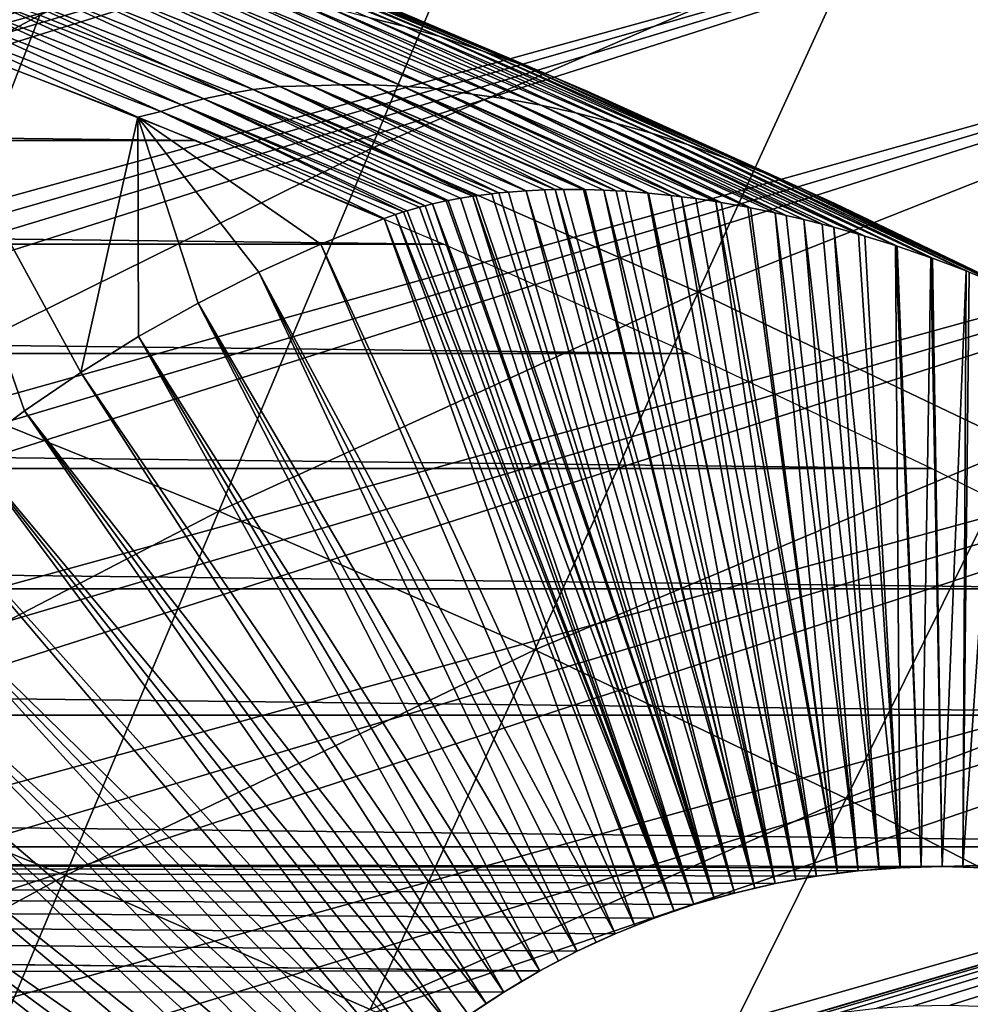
# Model space of a CAD drawing. Header units: millimetres. Extents: x -50 to 50, y -50 to 50.
# Tile 521 of 562: x 10.5 to 12.9, y 24.9 to 27.4. Entities that reach past the tile are written whole.
import ezdxf

# ---------------------------------------------------------------- set-up
doc = ezdxf.new("R2010")
doc.units = ezdxf.units.MM
doc.header["$LTSCALE"] = 65.185185
for name, color, linetype in [('1', 7, 'CONTINUOUS'), ('10', 7, 'CONTINUOUS'), ('19', 7, 'CONTINUOUS'), ('2', 7, 'CONTINUOUS'), ('29', 7, 'CONTINUOUS'), ('36', 7, 'CONTINUOUS'), ('39', 7, 'CONTINUOUS'), ('46', 7, 'CONTINUOUS')]:
    doc.layers.add(name, color=color, linetype=linetype)

msp = doc.modelspace()

# ---------------------------------------------------------------- linework, layer by layer
at = {"layer": '1', "color": 7, "linetype": 'Continuous', "true_color": 0xf5f5f5}
for points in [[(-10.3234, 27.3677), (10.9574, 27.1201), (-10.9574, 27.1201), (-10.3234, 27.3677)], [(10.3234, 27.3677), (10.9574, 27.1201), (-10.3234, 27.3677), (10.3234, 27.3677)], [(-10.9574, 27.1201), (11.5855, 26.8578), (-11.5855, 26.8578), (-10.9574, 27.1201)], [(10.9574, 27.1201), (11.5855, 26.8578), (-10.9574, 27.1201), (10.9574, 27.1201)], [(-11.5855, 26.8578), (12.2073, 26.5809), (-12.2073, 26.5809), (-11.5855, 26.8578)], [(11.5855, 26.8578), (12.2073, 26.5809), (-11.5855, 26.8578), (11.5855, 26.8578)], [(-12.2073, 26.5809), (12.8225, 26.2896), (-12.8225, 26.2896), (-12.2073, 26.5809)], [(12.2073, 26.5809), (12.8225, 26.2896), (-12.2073, 26.5809), (12.2073, 26.5809)], [(-12.8225, 26.2896), (13.4308, 25.9842), (-13.4308, 25.9842), (-12.8225, 26.2896)], [(12.8225, 26.2896), (13.4308, 25.9842), (-12.8225, 26.2896), (12.8225, 26.2896)], [(-13.4308, 25.9842), (14.0318, 25.6646), (-14.0318, 25.6646), (-13.4308, 25.9842)], [(13.4308, 25.9842), (14.0318, 25.6646), (-13.4308, 25.9842), (13.4308, 25.9842)], [(-14.0318, 25.6646), (14.6252, 25.3311), (-14.6252, 25.3311), (-14.0318, 25.6646)], [(14.0318, 25.6646), (14.6252, 25.3311), (-14.0318, 25.6646), (14.0318, 25.6646)], [(-14.6252, 25.3311), (11.829, 25.017), (-15.2106, 24.984), (-14.6252, 25.3311)], [(11.9233, 25.0663), (11.829, 25.017), (-14.6252, 25.3311), (11.9233, 25.0663)], [(12.1188, 25.1502), (12.0199, 25.1107), (-14.6252, 25.3311), (12.1188, 25.1502)], [(12.0199, 25.1107), (11.9233, 25.0663), (-14.6252, 25.3311), (12.0199, 25.1107)], [(12.3217, 25.2139), (12.2194, 25.1846), (-14.6252, 25.3311), (12.3217, 25.2139)], [(12.4253, 25.2379), (12.3217, 25.2139), (-14.6252, 25.3311), (12.4253, 25.2379)], [(12.7417, 25.2782), (12.6356, 25.2701), (-14.6252, 25.3311), (12.7417, 25.2782)], [(12.2194, 25.1846), (12.1188, 25.1502), (-14.6252, 25.3311), (12.2194, 25.1846)], [(12.8481, 25.2809), (12.7417, 25.2782), (-14.6252, 25.3311), (12.8481, 25.2809)], [(12.5301, 25.2567), (12.4253, 25.2379), (-14.6252, 25.3311), (12.5301, 25.2567)], [(14.6252, 25.3311), (12.8481, 25.2809), (-14.6252, 25.3311), (14.6252, 25.3311)], [(12.6356, 25.2701), (12.5301, 25.2567), (-14.6252, 25.3311), (12.6356, 25.2701)], [(12.9544, 25.2782), (12.8481, 25.2809), (14.6252, 25.3311), (12.9544, 25.2782)], [(11.829, 25.017), (11.7372, 24.963), (-15.2106, 24.984), (11.829, 25.017)], [(-15.2106, 24.984), (11.326, 24.6277), (-15.7879, 24.6233), (-15.2106, 24.984)], [(11.7372, 24.963), (11.6484, 24.9045), (-15.2106, 24.984), (11.7372, 24.963)], [(11.6484, 24.9045), (11.5626, 24.8415), (-15.2106, 24.984), (11.6484, 24.9045)], [(11.5626, 24.8415), (11.4802, 24.7743), (-15.2106, 24.984), (11.5626, 24.8415)], [(11.4802, 24.7743), (11.4013, 24.7029), (-15.2106, 24.984), (11.4802, 24.7743)], [(11.4013, 24.7029), (11.326, 24.6277), (-15.2106, 24.984), (11.4013, 24.7029)]]:
    msp.add_3dface(points, dxfattribs=at)
at = {"layer": '10', "color": 7, "linetype": 'Continuous', "true_color": 0xf5f5f5}
for points in [[(12.5301, 25.2567), (12.6356, 25.2701), (12.5301, 25.2567, 2.4), (12.5301, 25.2567)], [(12.5301, 25.2567, 2.4), (12.6356, 25.2701), (12.5828, 25.2641, 2.4), (12.5301, 25.2567, 2.4)], [(12.5828, 25.2641, 2.4), (12.6356, 25.2701), (12.6356, 25.2701, 2.4), (12.5828, 25.2641, 2.4)], [(12.6356, 25.2701), (12.7417, 25.2782), (12.6356, 25.2701, 2.4), (12.6356, 25.2701)], [(12.6356, 25.2701, 2.4), (12.7417, 25.2782), (12.6886, 25.2748, 2.4), (12.6356, 25.2701, 2.4)], [(12.6886, 25.2748, 2.4), (12.7417, 25.2782), (12.7417, 25.2782, 2.4), (12.6886, 25.2748, 2.4)], [(12.7417, 25.2782), (12.8481, 25.2809), (12.7417, 25.2782, 2.4), (12.7417, 25.2782)], [(12.7417, 25.2782, 2.4), (12.8481, 25.2809), (12.7949, 25.2802, 2.4), (12.7417, 25.2782, 2.4)], [(12.7949, 25.2802, 2.4), (12.8481, 25.2809), (12.8481, 25.2809, 2.4), (12.7949, 25.2802, 2.4)], [(12.8481, 25.2809), (12.9544, 25.2782), (12.8481, 25.2809, 2.4), (12.8481, 25.2809)], [(12.8481, 25.2809, 2.4), (12.9544, 25.2782), (12.9013, 25.2802, 2.4), (12.8481, 25.2809, 2.4)], [(12.9013, 25.2802, 2.4), (12.9544, 25.2782), (12.9545, 25.2782, 2.4), (12.9013, 25.2802, 2.4)], [(12.4253, 25.2379), (12.5301, 25.2567), (12.4254, 25.2379, 2.4), (12.4253, 25.2379)], [(12.4254, 25.2379, 2.4), (12.5301, 25.2567), (12.4776, 25.248, 2.4), (12.4254, 25.2379, 2.4)], [(12.4776, 25.248, 2.4), (12.5301, 25.2567), (12.5301, 25.2567, 2.4), (12.4776, 25.248, 2.4)], [(12.3217, 25.2139, 2.4), (12.4253, 25.2379), (12.3734, 25.2265, 2.4), (12.3217, 25.2139, 2.4)], [(12.3217, 25.2139), (12.4253, 25.2379), (12.3217, 25.2139, 2.4), (12.3217, 25.2139)], [(12.3734, 25.2265, 2.4), (12.4253, 25.2379), (12.4254, 25.2379, 2.4), (12.3734, 25.2265, 2.4)], [(12.2194, 25.1846, 2.4), (12.3217, 25.2139), (12.2704, 25.1999, 2.4), (12.2194, 25.1846, 2.4)], [(12.2194, 25.1846), (12.3217, 25.2139), (12.2194, 25.1846, 2.4), (12.2194, 25.1846)], [(12.2704, 25.1999, 2.4), (12.3217, 25.2139), (12.3217, 25.2139, 2.4), (12.2704, 25.1999, 2.4)], [(12.1188, 25.1502), (12.2194, 25.1846), (12.1187, 25.1502, 2.4), (12.1188, 25.1502)], [(12.1187, 25.1502, 2.4), (12.2194, 25.1846), (12.1689, 25.168, 2.4), (12.1187, 25.1502, 2.4)], [(12.1689, 25.168, 2.4), (12.2194, 25.1846), (12.2194, 25.1846, 2.4), (12.1689, 25.168, 2.4)], [(12.0199, 25.1107), (12.1188, 25.1502), (12.0199, 25.1107, 2.4), (12.0199, 25.1107)], [(12.0199, 25.1107, 2.4), (12.1188, 25.1502), (12.0691, 25.1311, 2.4), (12.0199, 25.1107, 2.4)], [(12.0691, 25.1311, 2.4), (12.1188, 25.1502), (12.1187, 25.1502, 2.4), (12.0691, 25.1311, 2.4)], [(11.9233, 25.0663), (12.0199, 25.1107), (11.9233, 25.0663, 2.4), (11.9233, 25.0663)], [(11.9233, 25.0663, 2.4), (12.0199, 25.1107), (11.9713, 25.0891, 2.4), (11.9233, 25.0663, 2.4)], [(11.9713, 25.0891, 2.4), (12.0199, 25.1107), (12.0199, 25.1107, 2.4), (11.9713, 25.0891, 2.4)], [(11.829, 25.017, 2.4), (11.9233, 25.0663), (11.8758, 25.0422, 2.4), (11.829, 25.017, 2.4)], [(11.829, 25.017), (11.9233, 25.0663), (11.829, 25.017, 2.4), (11.829, 25.017)], [(11.8758, 25.0422, 2.4), (11.9233, 25.0663), (11.9233, 25.0663, 2.4), (11.8758, 25.0422, 2.4)], [(11.7372, 24.963), (11.829, 25.017), (11.7373, 24.963, 2.4), (11.7372, 24.963)], [(11.7373, 24.963, 2.4), (11.829, 25.017), (11.7828, 24.9906, 2.4), (11.7373, 24.963, 2.4)], [(11.7828, 24.9906, 2.4), (11.829, 25.017), (11.829, 25.017, 2.4), (11.7828, 24.9906, 2.4)], [(11.6484, 24.9045, 2.4), (11.7372, 24.963), (11.6925, 24.9343, 2.4), (11.6484, 24.9045, 2.4)], [(11.6484, 24.9045), (11.7372, 24.963), (11.6484, 24.9045, 2.4), (11.6484, 24.9045)], [(11.6925, 24.9343, 2.4), (11.7372, 24.963), (11.7373, 24.963, 2.4), (11.6925, 24.9343, 2.4)]]:
    msp.add_3dface(points, dxfattribs=at)
at = {"layer": '19', "color": 7, "linetype": 'Continuous', "true_color": 0xf5f5f5}
for points in [[(11.7247, 26.9873, 4.2687), (12.2704, 25.1999, 2.4), (11.7495, 26.9896, 4.264), (11.7247, 26.9873, 4.2687)], [(11.7495, 26.9896, 4.264), (12.2704, 25.1999, 2.4), (11.794, 26.993, 4.2551), (11.7495, 26.9896, 4.264)], [(11.794, 26.993, 4.2551), (12.3217, 25.2139, 2.4), (11.8405, 26.9952, 4.2451), (11.794, 26.993, 4.2551)], [(12.2704, 25.1999, 2.4), (12.3217, 25.2139, 2.4), (11.794, 26.993, 4.2551), (12.2704, 25.1999, 2.4)], [(11.8405, 26.9952, 4.2451), (12.3217, 25.2139, 2.4), (11.8672, 26.9959, 4.2391), (11.8405, 26.9952, 4.2451)], [(11.8672, 26.9959, 4.2391), (12.3734, 25.2265, 2.4), (11.8888, 26.9962, 4.2341), (11.8672, 26.9959, 4.2391)], [(12.3217, 25.2139, 2.4), (12.3734, 25.2265, 2.4), (11.8672, 26.9959, 4.2391), (12.3217, 25.2139, 2.4)], [(11.8888, 26.9962, 4.2341), (12.3734, 25.2265, 2.4), (11.9391, 26.996, 4.2219), (11.8888, 26.9962, 4.2341)], [(11.9391, 26.996, 4.2219), (12.3734, 25.2265, 2.4), (11.9434, 26.996, 4.2209), (11.9391, 26.996, 4.2219)], [(11.9434, 26.996, 4.2209), (12.3734, 25.2265, 2.4), (11.9911, 26.9945, 4.2087), (11.9434, 26.996, 4.2209)], [(11.9911, 26.9945, 4.2087), (12.4254, 25.2379, 2.4), (12.0222, 26.993, 4.2006), (11.9911, 26.9945, 4.2087)], [(12.3734, 25.2265, 2.4), (12.4254, 25.2379, 2.4), (11.9911, 26.9945, 4.2087), (12.3734, 25.2265, 2.4)], [(12.0222, 26.993, 4.2006), (12.4254, 25.2379, 2.4), (12.0455, 26.9916, 4.1943), (12.0222, 26.993, 4.2006)], [(12.0455, 26.9916, 4.1943), (12.4254, 25.2379, 2.4), (12.1023, 26.9871, 4.1786), (12.0455, 26.9916, 4.1943)], [(11.5569, 26.9596, 4.2932), (12.2194, 25.1846, 2.4), (11.5915, 26.9671, 4.2893), (11.5569, 26.9596, 4.2932)], [(11.5915, 26.9671, 4.2893), (12.2194, 25.1846, 2.4), (11.5964, 26.9681, 4.2887), (11.5915, 26.9671, 4.2893)], [(11.5964, 26.9681, 4.2887), (12.2194, 25.1846, 2.4), (11.628, 26.974, 4.2845), (11.5964, 26.9681, 4.2887)], [(11.628, 26.974, 4.2845), (12.2194, 25.1846, 2.4), (11.6587, 26.9789, 4.2799), (11.628, 26.974, 4.2845)], [(11.6587, 26.9789, 4.2799), (12.2704, 25.1999, 2.4), (11.6664, 26.9801, 4.2787), (11.6587, 26.9789, 4.2799)], [(12.2194, 25.1846, 2.4), (12.2704, 25.1999, 2.4), (11.6587, 26.9789, 4.2799), (12.2194, 25.1846, 2.4)], [(11.6664, 26.9801, 4.2787), (12.2704, 25.1999, 2.4), (11.7069, 26.9853, 4.2719), (11.6664, 26.9801, 4.2787)], [(11.7069, 26.9853, 4.2719), (12.2704, 25.1999, 2.4), (11.7247, 26.9873, 4.2687), (11.7069, 26.9853, 4.2719)], [(12.1023, 26.9871, 4.1786), (12.4776, 25.248, 2.4), (12.1041, 26.987, 4.1781), (12.1023, 26.9871, 4.1786)], [(12.4254, 25.2379, 2.4), (12.4776, 25.248, 2.4), (12.1023, 26.9871, 4.1786), (12.4254, 25.2379, 2.4)], [(12.1041, 26.987, 4.1781), (12.4776, 25.248, 2.4), (12.1616, 26.981, 4.1617), (12.1041, 26.987, 4.1781)], [(12.1616, 26.981, 4.1617), (12.4776, 25.248, 2.4), (12.1881, 26.9778, 4.1539), (12.1616, 26.981, 4.1617)], [(12.1881, 26.9778, 4.1539), (12.5301, 25.2567, 2.4), (12.2237, 26.9731, 4.1432), (12.1881, 26.9778, 4.1539)], [(12.4776, 25.248, 2.4), (12.5301, 25.2567, 2.4), (12.1881, 26.9778, 4.1539), (12.4776, 25.248, 2.4)], [(12.2237, 26.9731, 4.1432), (12.5301, 25.2567, 2.4), (12.2745, 26.9654, 4.1277), (12.2237, 26.9731, 4.1432)], [(12.2745, 26.9654, 4.1277), (12.5828, 25.2641, 2.4), (12.2884, 26.9631, 4.1234), (12.2745, 26.9654, 4.1277)], [(12.5301, 25.2567, 2.4), (12.5828, 25.2641, 2.4), (12.2745, 26.9654, 4.1277), (12.5301, 25.2567, 2.4)], [(12.2884, 26.9631, 4.1234), (12.5828, 25.2641, 2.4), (12.3558, 26.9511, 4.1022), (12.2884, 26.9631, 4.1234)], [(11.4625, 26.9328, 4.2996), (12.1689, 25.168, 2.4), (11.4834, 26.9396, 4.2988), (11.4625, 26.9328, 4.2996)], [(11.4834, 26.9396, 4.2988), (12.1689, 25.168, 2.4), (11.4925, 26.9424, 4.2983), (11.4834, 26.9396, 4.2988)], [(11.4925, 26.9424, 4.2983), (12.1689, 25.168, 2.4), (11.524, 26.9513, 4.2962), (11.4925, 26.9424, 4.2983)], [(11.524, 26.9513, 4.2962), (12.1689, 25.168, 2.4), (11.5378, 26.9549, 4.295), (11.524, 26.9513, 4.2962)], [(11.5378, 26.9549, 4.295), (12.1689, 25.168, 2.4), (11.5569, 26.9596, 4.2932), (11.5378, 26.9549, 4.295)], [(12.1689, 25.168, 2.4), (12.2194, 25.1846, 2.4), (11.5569, 26.9596, 4.2932), (12.1689, 25.168, 2.4)], [(12.3558, 26.9511, 4.1022), (12.5828, 25.2641, 2.4), (12.363, 26.9497, 4.0999), (12.3558, 26.9511, 4.1022)], [(12.363, 26.9497, 4.0999), (12.5828, 25.2641, 2.4), (12.4255, 26.9368, 4.0796), (12.363, 26.9497, 4.0999)], [(11.434, 26.9226, 4.3), (11.2737, 26.858, 4.3), (12.0691, 25.1311, 2.4), (11.434, 26.9226, 4.3)], [(11.434, 26.9226, 4.3), (12.1187, 25.1502, 2.4), (11.4625, 26.9328, 4.2996), (11.434, 26.9226, 4.3)], [(11.434, 26.9226, 4.3), (12.0691, 25.1311, 2.4), (12.1187, 25.1502, 2.4), (11.434, 26.9226, 4.3)], [(12.1187, 25.1502, 2.4), (12.1689, 25.168, 2.4), (11.4625, 26.9328, 4.2996), (12.1187, 25.1502, 2.4)], [(12.4255, 26.9368, 4.0796), (12.6356, 25.2701, 2.4), (12.4527, 26.9307, 4.0706), (12.4255, 26.9368, 4.0796)], [(12.5828, 25.2641, 2.4), (12.6356, 25.2701, 2.4), (12.4255, 26.9368, 4.0796), (12.5828, 25.2641, 2.4)], [(12.4527, 26.9307, 4.0706), (12.6356, 25.2701, 2.4), (12.498, 26.92, 4.0555), (12.4527, 26.9307, 4.0706)], [(12.6356, 25.2701, 2.4), (12.6886, 25.2748, 2.4), (12.498, 26.92, 4.0555), (12.6356, 25.2701, 2.4)], [(12.498, 26.92, 4.0555), (12.6886, 25.2748, 2.4), (12.5441, 26.9084, 4.0399), (12.498, 26.92, 4.0555)], [(12.5441, 26.9084, 4.0399), (12.6886, 25.2748, 2.4), (12.5737, 26.9006, 4.0298), (12.5441, 26.9084, 4.0399)], [(12.5737, 26.9006, 4.0298), (12.7417, 25.2782, 2.4), (12.6367, 26.8828, 4.0079), (12.5737, 26.9006, 4.0298)], [(12.6886, 25.2748, 2.4), (12.7417, 25.2782, 2.4), (12.5737, 26.9006, 4.0298), (12.6886, 25.2748, 2.4)], [(12.6367, 26.8828, 4.0079), (12.7417, 25.2782, 2.4), (12.6524, 26.8781, 4.0024), (12.6367, 26.8828, 4.0079)], [(12.6524, 26.8781, 4.0024), (12.7417, 25.2782, 2.4), (12.73, 26.8539, 3.9749), (12.6524, 26.8781, 4.0024)], [(11.2737, 26.858, 4.3), (11.1164, 26.7866, 4.3), (12.0199, 25.1107, 2.4), (11.2737, 26.858, 4.3)], [(11.2737, 26.858, 4.3), (12.0199, 25.1107, 2.4), (12.0691, 25.1311, 2.4), (11.2737, 26.858, 4.3)], [(12.7417, 25.2782, 2.4), (12.7949, 25.2802, 2.4), (12.73, 26.8539, 3.9749), (12.7417, 25.2782, 2.4)], [(12.73, 26.8539, 3.9749), (12.7949, 25.2802, 2.4), (12.7345, 26.8524, 3.9733), (12.73, 26.8539, 3.9749)], [(12.7345, 26.8524, 3.9733), (12.7949, 25.2802, 2.4), (12.8202, 26.8231, 3.9423), (12.7345, 26.8524, 3.9733)], [(12.7949, 25.2802, 2.4), (12.8481, 25.2809, 2.4), (12.8202, 26.8231, 3.9423), (12.7949, 25.2802, 2.4)], [(12.8202, 26.8231, 3.9423), (12.8481, 25.2809, 2.4), (12.8237, 26.8218, 3.941), (12.8202, 26.8231, 3.9423)], [(12.8237, 26.8218, 3.941), (12.8481, 25.2809, 2.4), (12.9091, 26.7898, 3.9094), (12.8237, 26.8218, 3.941)], [(12.8481, 25.2809, 2.4), (12.9013, 25.2802, 2.4), (12.9091, 26.7898, 3.9094), (12.8481, 25.2809, 2.4)], [(12.9091, 26.7898, 3.9094), (12.9013, 25.2802, 2.4), (12.9173, 26.7866, 3.9064), (12.9091, 26.7898, 3.9094)], [(11.1164, 26.7866, 4.3), (10.9623, 26.7085, 4.3), (11.9233, 25.0663, 2.4), (11.1164, 26.7866, 4.3)], [(11.1164, 26.7866, 4.3), (11.9713, 25.0891, 2.4), (12.0199, 25.1107, 2.4), (11.1164, 26.7866, 4.3)], [(11.1164, 26.7866, 4.3), (11.9233, 25.0663, 2.4), (11.9713, 25.0891, 2.4), (11.1164, 26.7866, 4.3)], [(12.9173, 26.7866, 3.9064), (12.9013, 25.2802, 2.4), (13.0015, 26.7524, 3.8748), (12.9173, 26.7866, 3.9064)], [(12.9013, 25.2802, 2.4), (12.9545, 25.2782, 2.4), (13.0015, 26.7524, 3.8748), (12.9013, 25.2802, 2.4)], [(10.9623, 26.7085, 4.3), (10.8118, 26.6238, 4.3), (11.829, 25.017, 2.4), (10.9623, 26.7085, 4.3)], [(10.9623, 26.7085, 4.3), (11.8758, 25.0422, 2.4), (11.9233, 25.0663, 2.4), (10.9623, 26.7085, 4.3)], [(10.9623, 26.7085, 4.3), (11.829, 25.017, 2.4), (11.8758, 25.0422, 2.4), (10.9623, 26.7085, 4.3)], [(10.8118, 26.6238, 4.3), (10.665, 26.5326, 4.3), (11.7373, 24.963, 2.4), (10.8118, 26.6238, 4.3)], [(10.8118, 26.6238, 4.3), (11.7828, 24.9906, 2.4), (11.829, 25.017, 2.4), (10.8118, 26.6238, 4.3)], [(10.8118, 26.6238, 4.3), (11.7373, 24.963, 2.4), (11.7828, 24.9906, 2.4), (10.8118, 26.6238, 4.3)], [(10.665, 26.5326, 4.3), (10.5223, 26.4352, 4.3), (11.6925, 24.9343, 2.4), (10.665, 26.5326, 4.3)], [(10.665, 26.5326, 4.3), (11.6925, 24.9343, 2.4), (11.7373, 24.963, 2.4), (10.665, 26.5326, 4.3)], [(10.5223, 26.4352, 4.3), (10.3839, 26.3318, 4.3), (11.6052, 24.8736, 2.4), (10.5223, 26.4352, 4.3)], [(10.5223, 26.4352, 4.3), (11.6484, 24.9045, 2.4), (11.6925, 24.9343, 2.4), (10.5223, 26.4352, 4.3)], [(10.5223, 26.4352, 4.3), (11.6052, 24.8736, 2.4), (11.6484, 24.9045, 2.4), (10.5223, 26.4352, 4.3)], [(10.3839, 26.3318, 4.3), (10.2501, 26.2224, 4.3), (11.521, 24.8084, 2.4), (10.3839, 26.3318, 4.3)], [(10.3839, 26.3318, 4.3), (11.5627, 24.8415, 2.4), (11.6052, 24.8736, 2.4), (10.3839, 26.3318, 4.3)], [(10.3839, 26.3318, 4.3), (11.521, 24.8084, 2.4), (11.5627, 24.8415, 2.4), (10.3839, 26.3318, 4.3)], [(10.2501, 26.2224, 4.3), (10.1212, 26.1074, 4.3), (11.4802, 24.7743, 2.4), (10.2501, 26.2224, 4.3)], [(10.2501, 26.2224, 4.3), (11.4802, 24.7743, 2.4), (11.521, 24.8084, 2.4), (10.2501, 26.2224, 4.3)], [(10.1212, 26.1074, 4.3), (9.9974, 25.9869, 4.3), (11.4013, 24.703, 2.4), (10.1212, 26.1074, 4.3)], [(10.1212, 26.1074, 4.3), (11.4403, 24.7391, 2.4), (11.4802, 24.7743, 2.4), (10.1212, 26.1074, 4.3)], [(10.1212, 26.1074, 4.3), (11.4013, 24.703, 2.4), (11.4403, 24.7391, 2.4), (10.1212, 26.1074, 4.3)], [(9.9974, 25.9869, 4.3), (9.8789, 25.8612, 4.3), (11.326, 24.6277, 2.4), (9.9974, 25.9869, 4.3)], [(9.9974, 25.9869, 4.3), (11.3632, 24.6658, 2.4), (11.4013, 24.703, 2.4), (9.9974, 25.9869, 4.3)], [(9.9974, 25.9869, 4.3), (11.326, 24.6277, 2.4), (11.3632, 24.6658, 2.4), (9.9974, 25.9869, 4.3)], [(9.8789, 25.8612, 4.3), (9.7659, 25.7305, 4.3), (11.2547, 24.5488, 2.4), (9.8789, 25.8612, 4.3)], [(9.8789, 25.8612, 4.3), (11.2547, 24.5488, 2.4), (11.2899, 24.5887, 2.4), (9.8789, 25.8612, 4.3)], [(9.8789, 25.8612, 4.3), (11.2899, 24.5887, 2.4), (11.326, 24.6277, 2.4), (9.8789, 25.8612, 4.3)], [(9.7659, 25.7305, 4.3), (9.6587, 25.595, 4.3), (11.2206, 24.508, 2.4), (9.7659, 25.7305, 4.3)], [(9.7659, 25.7305, 4.3), (11.2206, 24.508, 2.4), (11.2547, 24.5488, 2.4), (9.7659, 25.7305, 4.3)], [(9.6587, 25.595, 4.3), (9.5574, 25.455, 4.3), (11.1554, 24.4238, 2.4), (9.6587, 25.595, 4.3)], [(9.6587, 25.595, 4.3), (11.1875, 24.4663, 2.4), (11.2206, 24.508, 2.4), (9.6587, 25.595, 4.3)], [(9.6587, 25.595, 4.3), (11.1554, 24.4238, 2.4), (11.1875, 24.4663, 2.4), (9.6587, 25.595, 4.3)], [(9.5574, 25.455, 4.3), (9.4623, 25.3108, 4.3), (11.0946, 24.3365, 2.4), (9.5574, 25.455, 4.3)], [(9.5574, 25.455, 4.3), (11.1245, 24.3806, 2.4), (11.1554, 24.4238, 2.4), (9.5574, 25.455, 4.3)], [(9.5574, 25.455, 4.3), (11.0946, 24.3365, 2.4), (11.1245, 24.3806, 2.4), (9.5574, 25.455, 4.3)], [(9.4623, 25.3108, 4.3), (9.3735, 25.1626, 4.3), (11.0659, 24.2917, 2.4), (9.4623, 25.3108, 4.3)], [(9.4623, 25.3108, 4.3), (11.0659, 24.2917, 2.4), (11.0946, 24.3365, 2.4), (9.4623, 25.3108, 4.3)], [(9.3735, 25.1626, 4.3), (9.2912, 25.0107, 4.3), (11.012, 24.2, 2.4), (9.3735, 25.1626, 4.3)], [(9.3735, 25.1626, 4.3), (11.0384, 24.2462, 2.4), (11.0659, 24.2917, 2.4), (9.3735, 25.1626, 4.3)], [(9.3735, 25.1626, 4.3), (11.012, 24.2, 2.4), (11.0384, 24.2462, 2.4), (9.3735, 25.1626, 4.3)], [(9.2912, 25.0107, 4.3), (9.2154, 24.8554, 4.3), (10.9627, 24.1057, 2.4), (9.2912, 25.0107, 4.3)], [(9.2912, 25.0107, 4.3), (10.9867, 24.1532, 2.4), (11.012, 24.2, 2.4), (9.2912, 25.0107, 4.3)], [(9.2912, 25.0107, 4.3), (10.9627, 24.1057, 2.4), (10.9867, 24.1532, 2.4), (9.2912, 25.0107, 4.3)]]:
    msp.add_3dface(points, dxfattribs=at)
at = {"layer": '2', "color": 7, "linetype": 'Continuous', "true_color": 0xf5f5f5}
for points in [[(10.5223, 26.4352, 4.3), (10.1795, 27.4215, 4.3), (10.3839, 26.3318, 4.3), (10.5223, 26.4352, 4.3)], [(10.665, 26.5326, 4.3), (10.1795, 27.4215, 4.3), (10.5223, 26.4352, 4.3), (10.665, 26.5326, 4.3)], [(10.8095, 27.1794, 4.3), (10.1795, 27.4215, 4.3), (10.665, 26.5326, 4.3), (10.8095, 27.1794, 4.3)], [(10.8118, 26.6238, 4.3), (10.8095, 27.1794, 4.3), (10.665, 26.5326, 4.3), (10.8118, 26.6238, 4.3)], [(10.9623, 26.7085, 4.3), (10.8095, 27.1794, 4.3), (10.8118, 26.6238, 4.3), (10.9623, 26.7085, 4.3)], [(11.1164, 26.7866, 4.3), (10.8095, 27.1794, 4.3), (10.9623, 26.7085, 4.3), (11.1164, 26.7866, 4.3)], [(11.2737, 26.858, 4.3), (10.8095, 27.1794, 4.3), (11.1164, 26.7866, 4.3), (11.2737, 26.858, 4.3)], [(11.434, 26.9226, 4.3), (10.8095, 27.1794, 4.3), (11.2737, 26.858, 4.3), (11.434, 26.9226, 4.3)]]:
    msp.add_3dface(points, dxfattribs=at)
at = {"layer": '29', "color": 7, "linetype": 'Continuous', "true_color": 0xf5f5f5}
for points in [[(10.8552, 27.665, 3.9749), (11.3976, 27.4311, 4.0079), (11.4863, 27.4089, 3.9749), (10.8552, 27.665, 3.9749)], [(10.8552, 27.665, 3.9749), (11.4863, 27.4089, 3.9749), (10.9421, 27.6428, 3.941), (10.8552, 27.665, 3.9749)], [(10.9421, 27.6428, 3.941), (11.5756, 27.3836, 3.941), (11.0592, 27.6057, 3.9064), (10.9421, 27.6428, 3.941)], [(10.9421, 27.6428, 3.941), (11.4863, 27.4089, 3.9749), (11.5756, 27.3836, 3.941), (10.9421, 27.6428, 3.941)], [(11.0592, 27.6057, 3.9064), (11.6848, 27.3468, 3.9064), (11.1461, 27.5776, 3.8712), (11.0592, 27.6057, 3.9064)], [(11.0592, 27.6057, 3.9064), (11.5756, 27.3836, 3.941), (11.6848, 27.3468, 3.9064), (11.0592, 27.6057, 3.9064)], [(11.1461, 27.5776, 3.8712), (11.6848, 27.3468, 3.9064), (11.7739, 27.3155, 3.8712), (11.1461, 27.5776, 3.8712)], [(11.1461, 27.5776, 3.8712), (11.7739, 27.3155, 3.8712), (11.2325, 27.5467, 3.8357), (11.1461, 27.5776, 3.8712)], [(11.2325, 27.5467, 3.8357), (11.8625, 27.2813, 3.8357), (11.3183, 27.5129, 3.8), (11.2325, 27.5467, 3.8357)], [(11.2325, 27.5467, 3.8357), (11.7739, 27.3155, 3.8712), (11.8625, 27.2813, 3.8357), (11.2325, 27.5467, 3.8357)], [(10.6281, 27.5074, 4.2391), (11.2507, 27.2586, 4.2391), (10.6997, 27.5126, 4.2209), (10.6281, 27.5074, 4.2391)], [(10.6997, 27.5126, 4.2209), (11.3245, 27.2613, 4.2209), (10.7744, 27.5149, 4.2005), (10.6997, 27.5126, 4.2209)], [(10.6997, 27.5126, 4.2209), (11.2507, 27.2586, 4.2391), (11.3245, 27.2613, 4.2209), (10.6997, 27.5126, 4.2209)], [(10.7744, 27.5149, 4.2005), (11.4015, 27.2611, 4.2005), (10.8515, 27.5146, 4.1781), (10.7744, 27.5149, 4.2005)], [(10.7744, 27.5149, 4.2005), (11.3245, 27.2613, 4.2209), (11.4015, 27.2611, 4.2005), (10.7744, 27.5149, 4.2005)], [(10.8515, 27.5146, 4.1781), (11.4808, 27.258, 4.1781), (10.9313, 27.5111, 4.1538), (10.8515, 27.5146, 4.1781)], [(10.8515, 27.5146, 4.1781), (11.4015, 27.2611, 4.2005), (11.4808, 27.258, 4.1781), (10.8515, 27.5146, 4.1781)], [(11.3183, 27.5129, 3.8), (11.8625, 27.2813, 3.8357), (11.9504, 27.2443, 3.8), (11.3183, 27.5129, 3.8)], [(10.4111, 27.4845, 4.2799), (11.0379, 27.2388, 4.2799), (10.4732, 27.4972, 4.2687), (10.4111, 27.4845, 4.2799)], [(10.4732, 27.4972, 4.2687), (11.102, 27.2494, 4.2687), (10.5385, 27.5076, 4.255), (10.4732, 27.4972, 4.2687)], [(10.4732, 27.4972, 4.2687), (11.0379, 27.2388, 4.2799), (11.102, 27.2494, 4.2687), (10.4732, 27.4972, 4.2687)], [(10.5385, 27.5076, 4.255), (11.1694, 27.2575, 4.255), (10.6281, 27.5074, 4.2391), (10.5385, 27.5076, 4.255)], [(10.5385, 27.5076, 4.255), (11.102, 27.2494, 4.2687), (11.1694, 27.2575, 4.255), (10.5385, 27.5076, 4.255)], [(10.6281, 27.5074, 4.2391), (11.1694, 27.2575, 4.255), (11.2507, 27.2586, 4.2391), (10.6281, 27.5074, 4.2391)], [(10.9313, 27.5111, 4.1538), (11.4808, 27.258, 4.1781), (11.5629, 27.2517, 4.1538), (10.9313, 27.5111, 4.1538)], [(10.9313, 27.5111, 4.1538), (11.5629, 27.2517, 4.1538), (11.0335, 27.4965, 4.1277), (10.9313, 27.5111, 4.1538)], [(11.0335, 27.4965, 4.1277), (11.6572, 27.238, 4.1277), (11.1172, 27.487, 4.0999), (11.0335, 27.4965, 4.1277)], [(11.0335, 27.4965, 4.1277), (11.5629, 27.2517, 4.1538), (11.6572, 27.238, 4.1277), (11.0335, 27.4965, 4.1277)], [(11.1172, 27.487, 4.0999), (11.7432, 27.2255, 4.0999), (11.2027, 27.4743, 4.0705), (11.1172, 27.487, 4.0999)], [(11.1172, 27.487, 4.0999), (11.6572, 27.238, 4.1277), (11.7432, 27.2255, 4.0999), (11.1172, 27.487, 4.0999)], [(10.2979, 27.4526, 4.295), (10.9208, 27.2108, 4.295), (10.3526, 27.4696, 4.2887), (10.2979, 27.4526, 4.295)], [(10.3526, 27.4696, 4.2887), (10.9774, 27.2259, 4.2887), (10.4111, 27.4845, 4.2799), (10.3526, 27.4696, 4.2887)], [(10.3526, 27.4696, 4.2887), (10.9208, 27.2108, 4.295), (10.9774, 27.2259, 4.2887), (10.3526, 27.4696, 4.2887)], [(10.4111, 27.4845, 4.2799), (10.9774, 27.2259, 4.2887), (11.0379, 27.2388, 4.2799), (10.4111, 27.4845, 4.2799)], [(11.2027, 27.4743, 4.0705), (11.8311, 27.2096, 4.0705), (11.2895, 27.4585, 4.0398), (11.2027, 27.4743, 4.0705)], [(11.2027, 27.4743, 4.0705), (11.7432, 27.2255, 4.0999), (11.8311, 27.2096, 4.0705), (11.2027, 27.4743, 4.0705)], [(10.2469, 27.4338, 4.2988), (10.868, 27.1937, 4.2988), (10.2979, 27.4526, 4.295), (10.2469, 27.4338, 4.2988)], [(10.2979, 27.4526, 4.295), (10.868, 27.1937, 4.2988), (10.9208, 27.2108, 4.295), (10.2979, 27.4526, 4.295)], [(11.2895, 27.4585, 4.0398), (11.8311, 27.2096, 4.0705), (11.9202, 27.1906, 4.0398), (11.2895, 27.4585, 4.0398)], [(11.2895, 27.4585, 4.0398), (11.9202, 27.1906, 4.0398), (11.3976, 27.4311, 4.0079), (11.2895, 27.4585, 4.0398)], [(10.1795, 27.4215, 4.3), (10.8095, 27.1794, 4.3), (10.2469, 27.4338, 4.2988), (10.1795, 27.4215, 4.3)], [(10.2469, 27.4338, 4.2988), (10.8095, 27.1794, 4.3), (10.868, 27.1937, 4.2988), (10.2469, 27.4338, 4.2988)], [(11.3976, 27.4311, 4.0079), (12.0204, 27.164, 4.0079), (11.4863, 27.4089, 3.9749), (11.3976, 27.4311, 4.0079)], [(11.3976, 27.4311, 4.0079), (11.9202, 27.1906, 4.0398), (12.0204, 27.164, 4.0079), (11.3976, 27.4311, 4.0079)], [(11.4863, 27.4089, 3.9749), (12.0204, 27.164, 4.0079), (12.1114, 27.1385, 3.9749), (11.4863, 27.4089, 3.9749)], [(11.4863, 27.4089, 3.9749), (12.1114, 27.1385, 3.9749), (11.5756, 27.3836, 3.941), (11.4863, 27.4089, 3.9749)], [(11.5756, 27.3836, 3.941), (12.2029, 27.1099, 3.941), (11.6848, 27.3468, 3.9064), (11.5756, 27.3836, 3.941)], [(11.5756, 27.3836, 3.941), (12.1114, 27.1385, 3.9749), (12.2029, 27.1099, 3.941), (11.5756, 27.3836, 3.941)], [(11.6848, 27.3468, 3.9064), (12.3044, 27.0737, 3.9064), (11.7739, 27.3155, 3.8712), (11.6848, 27.3468, 3.9064)], [(11.6848, 27.3468, 3.9064), (12.2029, 27.1099, 3.941), (12.3044, 27.0737, 3.9064), (11.6848, 27.3468, 3.9064)], [(11.7739, 27.3155, 3.8712), (12.3044, 27.0737, 3.9064), (12.3956, 27.039, 3.8712), (11.7739, 27.3155, 3.8712)], [(11.7739, 27.3155, 3.8712), (12.3956, 27.039, 3.8712), (11.8625, 27.2813, 3.8357), (11.7739, 27.3155, 3.8712)], [(11.8625, 27.2813, 3.8357), (12.4862, 27.0015, 3.8357), (11.9504, 27.2443, 3.8), (11.8625, 27.2813, 3.8357)], [(11.8625, 27.2813, 3.8357), (12.3956, 27.039, 3.8712), (12.4862, 27.0015, 3.8357), (11.8625, 27.2813, 3.8357)], [(10.9774, 27.2259, 4.2887), (11.5964, 26.9681, 4.2887), (11.0379, 27.2388, 4.2799), (10.9774, 27.2259, 4.2887)], [(11.0379, 27.2388, 4.2799), (11.6587, 26.9789, 4.2799), (11.102, 27.2494, 4.2687), (11.0379, 27.2388, 4.2799)], [(11.5964, 26.9681, 4.2887), (11.628, 26.974, 4.2845), (11.0379, 27.2388, 4.2799), (11.5964, 26.9681, 4.2887)], [(11.628, 26.974, 4.2845), (11.6587, 26.9789, 4.2799), (11.0379, 27.2388, 4.2799), (11.628, 26.974, 4.2845)], [(11.102, 27.2494, 4.2687), (11.7247, 26.9873, 4.2687), (11.1694, 27.2575, 4.255), (11.102, 27.2494, 4.2687)], [(11.6587, 26.9789, 4.2799), (11.6664, 26.9801, 4.2787), (11.102, 27.2494, 4.2687), (11.6587, 26.9789, 4.2799)], [(11.6664, 26.9801, 4.2787), (11.7069, 26.9853, 4.2719), (11.102, 27.2494, 4.2687), (11.6664, 26.9801, 4.2787)], [(11.7069, 26.9853, 4.2719), (11.7247, 26.9873, 4.2687), (11.102, 27.2494, 4.2687), (11.7069, 26.9853, 4.2719)], [(11.1694, 27.2575, 4.255), (11.794, 26.993, 4.2551), (11.2507, 27.2586, 4.2391), (11.1694, 27.2575, 4.255)], [(11.7247, 26.9873, 4.2687), (11.7495, 26.9896, 4.264), (11.1694, 27.2575, 4.255), (11.7247, 26.9873, 4.2687)], [(11.7495, 26.9896, 4.264), (11.794, 26.993, 4.2551), (11.1694, 27.2575, 4.255), (11.7495, 26.9896, 4.264)], [(11.2507, 27.2586, 4.2391), (11.8672, 26.9959, 4.2391), (11.3245, 27.2613, 4.2209), (11.2507, 27.2586, 4.2391)], [(11.794, 26.993, 4.2551), (11.8405, 26.9952, 4.2451), (11.2507, 27.2586, 4.2391), (11.794, 26.993, 4.2551)], [(11.8405, 26.9952, 4.2451), (11.8672, 26.9959, 4.2391), (11.2507, 27.2586, 4.2391), (11.8405, 26.9952, 4.2451)], [(11.8888, 26.9962, 4.2341), (11.9391, 26.996, 4.2219), (11.3245, 27.2613, 4.2209), (11.8888, 26.9962, 4.2341)], [(11.9391, 26.996, 4.2219), (11.9434, 26.996, 4.2209), (11.3245, 27.2613, 4.2209), (11.9391, 26.996, 4.2219)], [(11.3245, 27.2613, 4.2209), (11.9434, 26.996, 4.2209), (11.4015, 27.2611, 4.2005), (11.3245, 27.2613, 4.2209)], [(11.8672, 26.9959, 4.2391), (11.8888, 26.9962, 4.2341), (11.3245, 27.2613, 4.2209), (11.8672, 26.9959, 4.2391)], [(11.9434, 26.996, 4.2209), (11.9911, 26.9945, 4.2087), (11.4015, 27.2611, 4.2005), (11.9434, 26.996, 4.2209)], [(11.9911, 26.9945, 4.2087), (12.0222, 26.993, 4.2006), (11.4015, 27.2611, 4.2005), (11.9911, 26.9945, 4.2087)], [(11.4015, 27.2611, 4.2005), (12.0222, 26.993, 4.2006), (11.4808, 27.258, 4.1781), (11.4015, 27.2611, 4.2005)], [(12.0222, 26.993, 4.2006), (12.0455, 26.9916, 4.1943), (11.4808, 27.258, 4.1781), (12.0222, 26.993, 4.2006)], [(12.0455, 26.9916, 4.1943), (12.1023, 26.9871, 4.1786), (11.4808, 27.258, 4.1781), (12.0455, 26.9916, 4.1943)], [(12.1023, 26.9871, 4.1786), (12.1041, 26.987, 4.1781), (11.4808, 27.258, 4.1781), (12.1023, 26.9871, 4.1786)], [(11.4808, 27.258, 4.1781), (12.1041, 26.987, 4.1781), (11.5629, 27.2517, 4.1538), (11.4808, 27.258, 4.1781)], [(12.1041, 26.987, 4.1781), (12.1616, 26.981, 4.1617), (11.5629, 27.2517, 4.1538), (12.1041, 26.987, 4.1781)], [(12.1616, 26.981, 4.1617), (12.1881, 26.9778, 4.1539), (11.5629, 27.2517, 4.1538), (12.1616, 26.981, 4.1617)], [(11.5629, 27.2517, 4.1538), (12.1881, 26.9778, 4.1539), (11.6572, 27.238, 4.1277), (11.5629, 27.2517, 4.1538)], [(12.1881, 26.9778, 4.1539), (12.2237, 26.9731, 4.1432), (11.6572, 27.238, 4.1277), (12.1881, 26.9778, 4.1539)], [(12.2237, 26.9731, 4.1432), (12.2745, 26.9654, 4.1277), (11.6572, 27.238, 4.1277), (12.2237, 26.9731, 4.1432)], [(11.6572, 27.238, 4.1277), (12.2745, 26.9654, 4.1277), (11.7432, 27.2255, 4.0999), (11.6572, 27.238, 4.1277)], [(11.9504, 27.2443, 3.8), (12.4862, 27.0015, 3.8357), (12.5761, 26.9611, 3.8), (11.9504, 27.2443, 3.8)], [(10.9208, 27.2108, 4.295), (11.5378, 26.9549, 4.295), (10.9774, 27.2259, 4.2887), (10.9208, 27.2108, 4.295)], [(11.5378, 26.9549, 4.295), (11.5569, 26.9596, 4.2932), (10.9774, 27.2259, 4.2887), (11.5378, 26.9549, 4.295)], [(11.5569, 26.9596, 4.2932), (11.5915, 26.9671, 4.2893), (10.9774, 27.2259, 4.2887), (11.5569, 26.9596, 4.2932)], [(11.5915, 26.9671, 4.2893), (11.5964, 26.9681, 4.2887), (10.9774, 27.2259, 4.2887), (11.5915, 26.9671, 4.2893)], [(11.7432, 27.2255, 4.0999), (12.363, 26.9497, 4.0999), (11.8311, 27.2096, 4.0705), (11.7432, 27.2255, 4.0999)], [(12.3558, 26.9511, 4.1022), (12.363, 26.9497, 4.0999), (11.7432, 27.2255, 4.0999), (12.3558, 26.9511, 4.1022)], [(12.2745, 26.9654, 4.1277), (12.2884, 26.9631, 4.1234), (11.7432, 27.2255, 4.0999), (12.2745, 26.9654, 4.1277)], [(12.2884, 26.9631, 4.1234), (12.3558, 26.9511, 4.1022), (11.7432, 27.2255, 4.0999), (12.2884, 26.9631, 4.1234)], [(10.8095, 27.1794, 4.3), (11.434, 26.9226, 4.3), (10.868, 27.1937, 4.2988), (10.8095, 27.1794, 4.3)], [(10.868, 27.1937, 4.2988), (11.4834, 26.9396, 4.2988), (10.9208, 27.2108, 4.295), (10.868, 27.1937, 4.2988)], [(11.434, 26.9226, 4.3), (11.4625, 26.9328, 4.2996), (10.868, 27.1937, 4.2988), (11.434, 26.9226, 4.3)], [(11.4625, 26.9328, 4.2996), (11.4834, 26.9396, 4.2988), (10.868, 27.1937, 4.2988), (11.4625, 26.9328, 4.2996)], [(11.4834, 26.9396, 4.2988), (11.4925, 26.9424, 4.2983), (10.9208, 27.2108, 4.295), (11.4834, 26.9396, 4.2988)], [(11.4925, 26.9424, 4.2983), (11.524, 26.9513, 4.2962), (10.9208, 27.2108, 4.295), (11.4925, 26.9424, 4.2983)], [(11.524, 26.9513, 4.2962), (11.5378, 26.9549, 4.295), (10.9208, 27.2108, 4.295), (11.524, 26.9513, 4.2962)], [(12.363, 26.9497, 4.0999), (12.4255, 26.9368, 4.0796), (11.8311, 27.2096, 4.0705), (12.363, 26.9497, 4.0999)], [(12.4255, 26.9368, 4.0796), (12.4527, 26.9307, 4.0706), (11.8311, 27.2096, 4.0705), (12.4255, 26.9368, 4.0796)], [(11.8311, 27.2096, 4.0705), (12.4527, 26.9307, 4.0706), (11.9202, 27.1906, 4.0398), (11.8311, 27.2096, 4.0705)], [(12.4527, 26.9307, 4.0706), (12.498, 26.92, 4.0555), (11.9202, 27.1906, 4.0398), (12.4527, 26.9307, 4.0706)], [(12.498, 26.92, 4.0555), (12.5441, 26.9084, 4.0399), (11.9202, 27.1906, 4.0398), (12.498, 26.92, 4.0555)], [(11.9202, 27.1906, 4.0398), (12.5441, 26.9084, 4.0399), (12.0204, 27.164, 4.0079), (11.9202, 27.1906, 4.0398)], [(12.5441, 26.9084, 4.0399), (12.5737, 26.9006, 4.0298), (12.0204, 27.164, 4.0079), (12.5441, 26.9084, 4.0399)], [(12.5737, 26.9006, 4.0298), (12.6367, 26.8828, 4.0079), (12.0204, 27.164, 4.0079), (12.5737, 26.9006, 4.0298)], [(12.0204, 27.164, 4.0079), (12.6367, 26.8828, 4.0079), (12.1114, 27.1385, 3.9749), (12.0204, 27.164, 4.0079)], [(12.6367, 26.8828, 4.0079), (12.6524, 26.8781, 4.0024), (12.1114, 27.1385, 3.9749), (12.6367, 26.8828, 4.0079)], [(12.6524, 26.8781, 4.0024), (12.73, 26.8539, 3.9749), (12.1114, 27.1385, 3.9749), (12.6524, 26.8781, 4.0024)], [(12.1114, 27.1385, 3.9749), (12.73, 26.8539, 3.9749), (12.2029, 27.1099, 3.941), (12.1114, 27.1385, 3.9749)], [(12.73, 26.8539, 3.9749), (12.7345, 26.8524, 3.9733), (12.2029, 27.1099, 3.941), (12.73, 26.8539, 3.9749)], [(12.7345, 26.8524, 3.9733), (12.8202, 26.8231, 3.9423), (12.2029, 27.1099, 3.941), (12.7345, 26.8524, 3.9733)], [(12.8202, 26.8231, 3.9423), (12.8237, 26.8218, 3.941), (12.2029, 27.1099, 3.941), (12.8202, 26.8231, 3.9423)], [(12.2029, 27.1099, 3.941), (12.8237, 26.8218, 3.941), (12.3044, 27.0737, 3.9064), (12.2029, 27.1099, 3.941)], [(12.3044, 27.0737, 3.9064), (12.9173, 26.7866, 3.9064), (12.3956, 27.039, 3.8712), (12.3044, 27.0737, 3.9064)], [(12.8237, 26.8218, 3.941), (12.9091, 26.7898, 3.9094), (12.3044, 27.0737, 3.9064), (12.8237, 26.8218, 3.941)], [(12.9091, 26.7898, 3.9094), (12.9173, 26.7866, 3.9064), (12.3044, 27.0737, 3.9064), (12.9091, 26.7898, 3.9094)], [(12.9173, 26.7866, 3.9064), (13.0015, 26.7524, 3.8748), (12.3956, 27.039, 3.8712), (12.9173, 26.7866, 3.9064)], [(13.0015, 26.7524, 3.8748), (13.0107, 26.7485, 3.8713), (12.3956, 27.039, 3.8712), (13.0015, 26.7524, 3.8748)], [(12.3956, 27.039, 3.8712), (13.0107, 26.7485, 3.8713), (12.4862, 27.0015, 3.8357), (12.3956, 27.039, 3.8712)], [(13.0107, 26.7485, 3.8713), (13.0971, 26.7104, 3.8383), (12.4862, 27.0015, 3.8357), (13.0107, 26.7485, 3.8713)], [(13.0971, 26.7104, 3.8383), (13.1034, 26.7075, 3.8358), (12.4862, 27.0015, 3.8357), (13.0971, 26.7104, 3.8383)], [(12.4862, 27.0015, 3.8357), (13.1034, 26.7075, 3.8358), (12.5761, 26.9611, 3.8), (12.4862, 27.0015, 3.8357)], [(13.1034, 26.7075, 3.8358), (13.1952, 26.6636, 3.8), (12.5761, 26.9611, 3.8), (13.1034, 26.7075, 3.8358)]]:
    msp.add_3dface(points, dxfattribs=at)
at = {"layer": '36', "color": 15, "linetype": 'Continuous', "true_color": 0xaf503c}
for points in [[(12.6421, 27.636, -11.1346), (13.9238, 28.115, -10.6921), (13.4871, 27.2335, -11.1346), (12.6421, 27.636, -11.1346)], [(10.5613, 27.4381, -11.5629), (11.7852, 28.0122, -11.1346), (11.4011, 27.0997, -11.5629), (10.5613, 27.4381, -11.5629)], [(11.7852, 28.0122, -11.1346), (12.6421, 27.636, -11.1346), (11.4011, 27.0997, -11.5629), (11.7852, 28.0122, -11.1346)], [(9.7114, 27.7504, -11.5629), (10.5613, 27.4381, -11.5629), (9.3823, 26.8103, -11.977), (9.7114, 27.7504, -11.5629)], [(11.4011, 27.0997, -11.5629), (12.6421, 27.636, -11.1346), (12.2302, 26.7357, -11.5629), (11.4011, 27.0997, -11.5629)], [(12.6421, 27.636, -11.1346), (13.4871, 27.2335, -11.1346), (12.2302, 26.7357, -11.5629), (12.6421, 27.636, -11.1346)], [(9.3823, 26.8103, -11.977), (10.5613, 27.4381, -11.5629), (10.2034, 26.5085, -11.977), (9.3823, 26.8103, -11.977)], [(10.5613, 27.4381, -11.5629), (11.4011, 27.0997, -11.5629), (10.2034, 26.5085, -11.977), (10.5613, 27.4381, -11.5629)], [(12.2302, 26.7357, -11.5629), (13.4871, 27.2335, -11.1346), (13.0476, 26.3463, -11.5629), (12.2302, 26.7357, -11.5629)], [(10.2034, 26.5085, -11.977), (11.4011, 27.0997, -11.5629), (11.0148, 26.1817, -11.977), (10.2034, 26.5085, -11.977)], [(11.4011, 27.0997, -11.5629), (12.2302, 26.7357, -11.5629), (11.0148, 26.1817, -11.977), (11.4011, 27.0997, -11.5629)], [(11.0148, 26.1817, -11.977), (12.2302, 26.7357, -11.5629), (11.8157, 25.83, -11.977), (11.0148, 26.1817, -11.977)], [(12.2302, 26.7357, -11.5629), (13.0476, 26.3463, -11.5629), (11.8157, 25.83, -11.977), (12.2302, 26.7357, -11.5629)], [(10.2034, 26.5085, -11.977), (11.0148, 26.1817, -11.977), (9.8434, 25.5736, -12.3767), (10.2034, 26.5085, -11.977)], [(11.8157, 25.83, -11.977), (13.0476, 26.3463, -11.5629), (12.6055, 25.4538, -11.977), (11.8157, 25.83, -11.977)], [(13.0476, 26.3463, -11.5629), (13.8527, 25.932, -11.5629), (12.6055, 25.4538, -11.977), (13.0476, 26.3463, -11.5629)], [(9.8434, 25.5736, -12.3767), (11.0148, 26.1817, -11.977), (10.6261, 25.2582, -12.3767), (9.8434, 25.5736, -12.3767)], [(11.0148, 26.1817, -11.977), (11.8157, 25.83, -11.977), (10.6261, 25.2582, -12.3767), (11.0148, 26.1817, -11.977)], [(12.6055, 25.4538, -11.977), (13.8527, 25.932, -11.5629), (13.3833, 25.0535, -11.977), (12.6055, 25.4538, -11.977)], [(10.6261, 25.2582, -12.3767), (11.8157, 25.83, -11.977), (11.3989, 24.919, -12.3767), (10.6261, 25.2582, -12.3767)], [(11.8157, 25.83, -11.977), (12.6055, 25.4538, -11.977), (11.3989, 24.919, -12.3767), (11.8157, 25.83, -11.977)], [(9.8434, 25.5736, -12.3767), (10.6261, 25.2582, -12.3767), (9.4813, 24.6334, -12.7621), (9.8434, 25.5736, -12.3767)], [(11.3989, 24.919, -12.3767), (12.6055, 25.4538, -11.977), (12.1608, 24.556, -12.3767), (11.3989, 24.919, -12.3767)], [(12.6055, 25.4538, -11.977), (13.3833, 25.0535, -11.977), (12.1608, 24.556, -12.3767), (12.6055, 25.4538, -11.977)], [(9.4813, 24.6334, -12.7621), (10.6261, 25.2582, -12.3767), (10.2353, 24.3296, -12.7621), (9.4813, 24.6334, -12.7621)], [(10.6261, 25.2582, -12.3767), (11.3989, 24.919, -12.3767), (10.2353, 24.3296, -12.7621), (10.6261, 25.2582, -12.3767)], [(12.1608, 24.556, -12.3767), (13.3833, 25.0535, -11.977), (12.9111, 24.1698, -12.3767), (12.1608, 24.556, -12.3767)], [(13.3833, 25.0535, -11.977), (14.1484, 24.6294, -11.977), (12.9111, 24.1698, -12.3767), (13.3833, 25.0535, -11.977)]]:
    msp.add_3dface(points, dxfattribs=at)
at = {"layer": '39', "color": 15, "linetype": 'Continuous', "true_color": 0xaf503c}
for points in [[(20.9301, 45.0793, 4.5), (20.1221, 45.4458, 4.5), (-41.6415, 27.1372, 4.5), (20.9301, 45.0793, 4.5)], [(-41.6415, 27.1372, 4.5), (20.1221, 45.4458, 4.5), (-41.1505, 27.8761, 4.5), (-41.6415, 27.1372, 4.5)], [(-42.1192, 26.3897, 4.5), (20.9301, 45.0793, 4.5), (-41.6415, 27.1372, 4.5), (-42.1192, 26.3897, 4.5)], [(21.7313, 44.6985, 4.5), (20.9301, 45.0793, 4.5), (-42.1192, 26.3897, 4.5), (21.7313, 44.6985, 4.5)], [(-42.5835, 25.6337, 4.5), (21.7313, 44.6985, 4.5), (-42.1192, 26.3897, 4.5), (-42.5835, 25.6337, 4.5)], [(22.5256, 44.3035, 4.5), (21.7313, 44.6985, 4.5), (-42.5835, 25.6337, 4.5), (22.5256, 44.3035, 4.5)], [(-43.0342, 24.8696, 4.5), (22.5256, 44.3035, 4.5), (-42.5835, 25.6337, 4.5), (-43.0342, 24.8696, 4.5)], [(23.3127, 43.8943, 4.5), (22.5256, 44.3035, 4.5), (-43.0342, 24.8696, 4.5), (23.3127, 43.8943, 4.5)], [(-43.4712, 24.0976, 4.5), (23.3127, 43.8943, 4.5), (-43.0342, 24.8696, 4.5), (-43.4712, 24.0976, 4.5)], [(24.0925, 43.4711, 4.5), (23.3127, 43.8943, 4.5), (-43.4712, 24.0976, 4.5), (24.0925, 43.4711, 4.5)], [(-43.8943, 23.3179, 4.5), (24.0925, 43.4711, 4.5), (-43.4712, 24.0976, 4.5), (-43.8943, 23.3179, 4.5)], [(24.8645, 43.0341, 4.5), (24.0925, 43.4711, 4.5), (-43.8943, 23.3179, 4.5), (24.8645, 43.0341, 4.5)], [(25.6286, 42.5834, 4.5), (24.8645, 43.0341, 4.5), (-44.3035, 22.5307, 4.5), (25.6286, 42.5834, 4.5)], [(-44.3035, 22.5307, 4.5), (24.8645, 43.0341, 4.5), (-43.8943, 23.3179, 4.5), (-44.3035, 22.5307, 4.5)], [(26.3846, 42.1192, 4.5), (25.6286, 42.5834, 4.5), (-44.6985, 21.7364, 4.5), (26.3846, 42.1192, 4.5)], [(-44.6985, 21.7364, 4.5), (25.6286, 42.5834, 4.5), (-44.3035, 22.5307, 4.5), (-44.6985, 21.7364, 4.5)], [(-45.0793, 20.9352, 4.5), (26.3846, 42.1192, 4.5), (-44.6985, 21.7364, 4.5), (-45.0793, 20.9352, 4.5)], [(27.1321, 41.6415, 4.5), (26.3846, 42.1192, 4.5), (-45.0793, 20.9352, 4.5), (27.1321, 41.6415, 4.5)], [(-45.4458, 20.1272, 4.5), (27.1321, 41.6415, 4.5), (-45.0793, 20.9352, 4.5), (-45.4458, 20.1272, 4.5)], [(27.871, 41.1505, 4.5), (27.1321, 41.6415, 4.5), (-45.4458, 20.1272, 4.5), (27.871, 41.1505, 4.5)], [(28.601, 40.6464, 4.5), (27.871, 41.1505, 4.5), (-45.7978, 19.313, 4.5), (28.601, 40.6464, 4.5)], [(-45.7978, 19.313, 4.5), (27.871, 41.1505, 4.5), (-45.4458, 20.1272, 4.5), (-45.7978, 19.313, 4.5)], [(28.601, 40.6464, 4.5), (-45.7978, 19.313, 4.5), (-8.8836, 29.7032, 4.5), (28.601, 40.6464, 4.5)]]:
    msp.add_3dface(points, dxfattribs=at)
at = {"layer": '46', "color": 15, "linetype": 'Continuous', "true_color": 0xaf503c}
for points in [[(11.0596, 28.9616), (10.4023, 29.2042), (-24.7298, 18.6992), (11.0596, 28.9616)], [(11.0596, 28.9616), (-24.7298, 18.6992), (-25.146, 18.1356), (11.0596, 28.9616)], [(11.7112, 28.7043), (11.0596, 28.9616), (-25.146, 18.1356), (11.7112, 28.7043)], [(11.7112, 28.7043), (-25.5494, 17.5627), (-6.6041, 23.0248), (11.7112, 28.7043)], [(11.7112, 28.7043), (-25.146, 18.1356), (-25.5494, 17.5627), (11.7112, 28.7043)], [(-6.0091, 23.1871), (11.7112, 28.7043), (-6.6041, 23.0248), (-6.0091, 23.1871)], [(12.3569, 28.4322), (11.7112, 28.7043), (-6.0091, 23.1871), (12.3569, 28.4322)], [(-5.4102, 23.3341), (12.3569, 28.4322), (-6.0091, 23.1871), (-5.4102, 23.3341)], [(-4.8076, 23.4656), (12.3569, 28.4322), (-5.4102, 23.3341), (-4.8076, 23.4656)], [(-4.2019, 23.5815), (12.3569, 28.4322), (-4.8076, 23.4656), (-4.2019, 23.5815)], [(-3.5934, 23.6818), (12.3569, 28.4322), (-4.2019, 23.5815), (-3.5934, 23.6818)], [(-2.9825, 23.7664), (12.3569, 28.4322), (-3.5934, 23.6818), (-2.9825, 23.7664)], [(-2.3697, 23.8353), (12.3569, 28.4322), (-2.9825, 23.7664), (-2.3697, 23.8353)], [(12.9962, 28.1456), (12.3569, 28.4322), (-2.3697, 23.8353), (12.9962, 28.1456)], [(-1.7552, 23.8883), (12.9962, 28.1456), (-2.3697, 23.8353), (-1.7552, 23.8883)], [(-1.1396, 23.9255), (12.9962, 28.1456), (-1.7552, 23.8883), (-1.1396, 23.9255)], [(-0.5232, 23.9469), (12.9962, 28.1456), (-1.1396, 23.9255), (-0.5232, 23.9469)], [(13.6289, 27.8446), (12.9962, 28.1456), (-0.5232, 23.9469), (13.6289, 27.8446)], [(0.0934, 23.9524), (13.6289, 27.8446), (-0.5232, 23.9469), (0.0934, 23.9524)], [(0.71, 23.9419), (13.6289, 27.8446), (0.0934, 23.9524), (0.71, 23.9419)], [(1.3262, 23.9157), (13.6289, 27.8446), (0.71, 23.9419), (1.3262, 23.9157)], [(14.2546, 27.5295), (13.6289, 27.8446), (1.3262, 23.9157), (14.2546, 27.5295)], [(1.9415, 23.8735), (14.2546, 27.5295), (1.3262, 23.9157), (1.9415, 23.8735)], [(2.5555, 23.8155), (14.2546, 27.5295), (1.9415, 23.8735), (2.5555, 23.8155)], [(14.8731, 27.2002), (14.2546, 27.5295), (2.5555, 23.8155), (14.8731, 27.2002)], [(3.1678, 23.7418), (14.8731, 27.2002), (2.5555, 23.8155), (3.1678, 23.7418)], [(3.778, 23.6523), (14.8731, 27.2002), (3.1678, 23.7418), (3.778, 23.6523)], [(15.4839, 26.8571), (14.8731, 27.2002), (3.778, 23.6523), (15.4839, 26.8571)], [(4.3857, 23.5471), (15.4839, 26.8571), (3.778, 23.6523), (4.3857, 23.5471)], [(4.9904, 23.4263), (15.4839, 26.8571), (4.3857, 23.5471), (4.9904, 23.4263)], [(16.0869, 26.5003), (15.4839, 26.8571), (4.9904, 23.4263), (16.0869, 26.5003)], [(5.5919, 23.29), (16.0869, 26.5003), (4.9904, 23.4263), (5.5919, 23.29)], [(6.1896, 23.1382), (16.0869, 26.5003), (5.5919, 23.29), (6.1896, 23.1382)], [(16.6816, 26.1299), (16.0869, 26.5003), (6.1896, 23.1382), (16.6816, 26.1299)], [(16.6816, 26.1299), (6.1896, 23.1382), (12.3179, 24.8487), (16.6816, 26.1299)], [(12.4075, 24.8744), (16.6816, 26.1299), (12.3179, 24.8487), (12.4075, 24.8744)], [(12.4983, 24.8953), (16.6816, 26.1299), (12.4075, 24.8744), (12.4983, 24.8953)], [(12.5901, 24.9113), (16.6816, 26.1299), (12.4983, 24.8953), (12.5901, 24.9113)], [(12.6825, 24.9224), (16.6816, 26.1299), (12.5901, 24.9113), (12.6825, 24.9224)], [(12.7755, 24.9286), (16.6816, 26.1299), (12.6825, 24.9224), (12.7755, 24.9286)], [(12.8687, 24.9298), (16.6816, 26.1299), (12.7755, 24.9286), (12.8687, 24.9298)], [(12.9618, 24.9261), (16.6816, 26.1299), (12.8687, 24.9298), (12.9618, 24.9261)]]:
    msp.add_3dface(points, dxfattribs=at)

doc.saveas('drawing.dxf')
